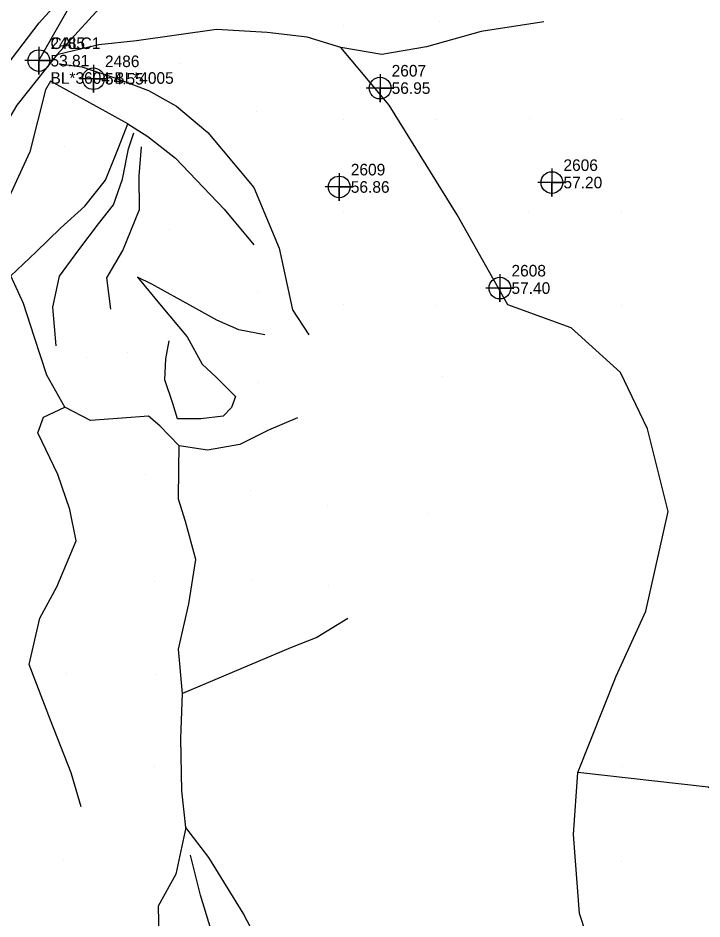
# Model space of a CAD drawing. Extents: x 2062781 to 2066835, y 358981 to 366501.
# Drawn here: x 2065869.4 to 2066017, y 364636.2 to 364830.6 of the extents above; entities that cross this region are included whole.
import ezdxf

# ---------------------------------------------------------------- set-up
doc = ezdxf.new("R2010")
doc.units = 0
for name, color, linetype in [('Exist DTM Breakline', 7, 'Continuous'), ('Exist DTM Breakline Cogo Elevation', 7, 'Continuous'), ('Exist DTM Breakline Cogo Number', 7, 'Continuous'), ('Exist DTM Breakline Cogo Point CELL', 7, 'Continuous'), ('Exist DTM Regular Point CELL', 7, 'Continuous'), ('Exist DTM Regular Point Cogo Elevation', 7, 'Continuous'), ('Exist DTM Regular Point Cogo Number', 7, 'Continuous'), ('Exist Vegetation Woods Line Cogo Comment', 7, 'Continuous'), ('Exist Vegetation Woods Line Cogo Elevation', 7, 'Continuous'), ('Exist Vegetation Woods Line Cogo Number', 7, 'Continuous'), ('Exist Vegetation Woods Line Cogo Point CELL', 7, 'Continuous'), ('PH Exist DTM Breakline', 7, 'Continuous'), ('PH Exist DTM Point', 7, 'Continuous')]:
    doc.layers.add(name, color=color, linetype=linetype)

msp = doc.modelspace()

# ---------------------------------------------------------------- linework, layer by layer
at = {"layer": 'Exist DTM Breakline'}
msp.add_lwpolyline([(2065873.93, 364821.45), (2065902.24, 364871.28), (2065926.06, 364916.76), (2065947.62, 364959.44), (2065971.33, 365009.17), (2065993.9, 365049.82), (2066019.05, 365099.44), (2066039.62, 365148.52), (2066072.34, 365204.05), (2066087.27, 365228.93), (2066099.25, 365280.24), (2066129.66, 365320.06), (2066145.92, 365357.97), (2066159.77, 365397.86)], dxfattribs=at)
at = {"layer": 'Exist DTM Breakline Cogo Point CELL'}
msp.add_lwpolyline([(2065873.93, 364824.45), (2065873.93, 364818.45), (2065873.93, 364821.45), (2065876.93, 364821.45), (2065870.93, 364821.45)], dxfattribs=at)
msp.add_circle((2065873.93, 364821.45), 2.34, dxfattribs=at)
at = {"layer": 'Exist DTM Regular Point CELL'}
for points in [[(2065885.68, 364820.55), (2065885.68, 364814.55), (2065885.68, 364817.55), (2065888.68, 364817.55), (2065882.68, 364817.55)], [(2065947.52, 364818.52), (2065947.52, 364812.52), (2065947.52, 364815.52), (2065950.52, 364815.52), (2065944.52, 364815.52)], [(2065938.71, 364797.18), (2065938.71, 364791.18), (2065938.71, 364794.18), (2065941.71, 364794.18), (2065935.71, 364794.18)], [(2065984.58, 364798.14), (2065984.58, 364792.14), (2065984.58, 364795.14), (2065987.58, 364795.14), (2065981.58, 364795.14)], [(2065973.37, 364775.36), (2065973.37, 364769.36), (2065973.37, 364772.36), (2065976.37, 364772.36), (2065970.37, 364772.36)]]:
    msp.add_lwpolyline(points, dxfattribs=at)
for centre in [(2065885.68, 364817.55), (2065947.52, 364815.52), (2065938.71, 364794.18), (2065984.58, 364795.14), (2065973.37, 364772.36)]:
    msp.add_circle(centre, 2.34, dxfattribs=at)
at = {"layer": 'Exist Vegetation Woods Line Cogo Point CELL'}
msp.add_lwpolyline([(2065873.93, 364824.45), (2065873.93, 364818.45), (2065873.93, 364821.45), (2065876.93, 364821.45), (2065870.93, 364821.45)], dxfattribs=at)
msp.add_circle((2065873.93, 364821.45), 2.34, dxfattribs=at)
at = {"layer": 'PH Exist DTM Breakline'}
for points in [[(2065899.85, 364846.06), (2065886.97, 364832.8), (2065877.81, 364822.72), (2065869.19, 364811.82), (2065858.22, 364793.45), (2065848.64, 364771.18), (2065836.24, 364749.62), (2065826.6, 364727.72), (2065816.13, 364702.31), (2065802.39, 364676.24), (2065787.66, 364653.2), (2065784.06, 364648.09), (2065780.24, 364643.22), (2065773.82, 364636.91), (2065769.3, 364632.58), (2065764.5, 364628.14), (2065758.61, 364624.79), (2065756.78, 364622.95), (2065753.37, 364618.31), (2065750.45, 364614.8), (2065749.27, 364610.28), (2065748.69, 364598.68), (2065747.58, 364591.49)], [(2065873.99, 364829.59), (2065883.16, 364839.8)], [(2065742.57, 364611.17), (2065743.23, 364616.86), (2065745.73, 364621.14), (2065750.72, 364626.26), (2065755.81, 364632.2), (2065762.08, 364638.65), (2065767.26, 364644.4), (2065773.58, 364652.5), (2065782.23, 364665.51), (2065789.22, 364679.11), (2065799.01, 364696.87), (2065805.96, 364710.96), (2065813.82, 364724.29), (2065823.7, 364741.36), (2065833.18, 364756.62), (2065839.52, 364767.98), (2065851.19, 364792.64), (2065862.6, 364814.78), (2065873.99, 364829.59)], [(2065982.83, 364829.81), (2065969.36, 364827.76), (2065957.55, 364824.43), (2065947.88, 364822.77), (2065939.06, 364824.31)], [(2065939.06, 364824.31), (2065931.77, 364826.52), (2065923.17, 364827.49), (2065912.21, 364828.19), (2065895.01, 364825.71), (2065886.89, 364824.87), (2065883.21, 364823.99), (2065877.81, 364822.72)], [(2065996.16, 364620.25), (2065990.53, 364637.37), (2065989.22, 364654.39), (2065990.15, 364667.81), (2065998.43, 364688.62), (2066004.86, 364702.6), (2066009.67, 364724.15), (2066005.19, 364741.98), (2065999.39, 364754.17), (2065988.76, 364763.77), (2065975.08, 364768.73), (2065964.16, 364788.17), (2065949.47, 364811.84), (2065939.06, 364824.31)], [(2065878.31, 364820.75), (2065883.17, 364820.14), (2065890.53, 364817.63), (2065897.6, 364815), (2065903.58, 364811.61), (2065910.39, 364805.96), (2065920.28, 364794.09), (2065925.75, 364780.94), (2065928.62, 364767.65), (2065932.15, 364762.3)], [(2065929.7, 364744.35), (2065923.44, 364741.66), (2065917.24, 364738.6), (2065910.3, 364737.39), (2065904.19, 364738.32), (2065900.01, 364742.61), (2065897.59, 364744.73), (2065891.89, 364744.31), (2065885.09, 364743.78), (2065879.54, 364746.67), (2065875.67, 364753.54), (2065872.9, 364761.93), (2065870.6, 364769.02), (2065867.88, 364774.97), (2065873.34, 364780.17), (2065878.59, 364785.26), (2065883.84, 364790.03), (2065888.33, 364795.68), (2065891.08, 364802.6), (2065893.12, 364807.84), (2065886.39, 364811.55), (2065876.41, 364817.04), (2065875.37, 364815.15), (2065871.97, 364801.78), (2065867.08, 364791.15)], [(2065893.12, 364807.84), (2065897.44, 364805.11), (2065903.37, 364800.43), (2065913.87, 364789.41), (2065920.26, 364781.7)], [(2065877.63, 364759.86), (2065876.96, 364768.21), (2065878.34, 364774.93), (2065882.51, 364780.61), (2065886.8, 364786.24), (2065890.04, 364790.32), (2065891.99, 364795.84), (2065893.27, 364802.38), (2065894.43, 364805.9)], [(2065889.45, 364767.8), (2065888.55, 364774.58), (2065892.04, 364780.44), (2065895.6, 364789.29), (2065895.54, 364796.62), (2065896.06, 364802.87)], [(2065922.7, 364762.25), (2065917.07, 364763.36), (2065912.31, 364765.46), (2065907.15, 364768.3), (2065898.26, 364773.2), (2065895.23, 364774.69), (2065900.33, 364768.54), (2065905.92, 364761.86), (2065909.18, 364755.97), (2065912.2, 364753.1), (2065916.31, 364748.94), (2065915.49, 364746.56), (2065913.65, 364744.7), (2065908.84, 364744.14), (2065903.81, 364744.13), (2065902.82, 364747.48), (2065901.08, 364752.55), (2065901.29, 364757.07), (2065902.04, 364760.97)], [(2065883.05, 364660.36), (2065880.91, 364667.72), (2065876.43, 364679.12), (2065871.84, 364691.09), (2065874.1, 364701.1), (2065877.83, 364707.87), (2065881.94, 364717.81), (2065880.6, 364724.59), (2065878.01, 364732.1), (2065873.68, 364741.12), (2065874.89, 364744.51), (2065879.54, 364746.67)], [(2065904.12, 364733.38), (2065904.19, 364738.32)], [(2065905.62, 364655.94), (2065904.73, 364663.83), (2065904.53, 364675.13), (2065904.94, 364684.87), (2065904.08, 364694.43), (2065906.24, 364704.24), (2065907.75, 364713.8), (2065905.56, 364721.96), (2065904.06, 364726.83), (2065904.12, 364733.38)], [(2065940.58, 364701.01), (2065933.87, 364696.95), (2065928.18, 364694.71), (2065904.94, 364684.87)], [(2066156.46, 364583.64), (2066145.51, 364589.68), (2066126.72, 364600.54), (2066112.61, 364608.32), (2066093.08, 364619.74), (2066073.68, 364631.01), (2066051.66, 364643.15), (2066032.25, 364654.82), (2066018.3, 364664.64), (2065990.15, 364667.81)], [(2065925.86, 364622.41), (2065918.02, 364637.46), (2065910.58, 364649.49), (2065905.62, 364655.94), (2065903.45, 364645.86), (2065899.64, 364638.94), (2065899.78, 364632.15)], [(2065925.31, 364589.98), (2065920.61, 364601.88), (2065917.04, 364614.24), (2065913.95, 364624.34), (2065908.78, 364641.33), (2065906.62, 364649.98)]]:
    msp.add_lwpolyline(points, dxfattribs=at)
at = {"layer": 'PH Exist DTM Point'}
for p, q in [((2065960.29, 364830), (2065960.29, 364830)), ((2065939.72, 364828.94), (2065939.72, 364828.94)), ((2065904.3, 364820.73), (2065904.3, 364820.73)), ((2065920.77, 364810.44), (2065920.77, 364810.44)), ((2065939.57, 364808.66), (2065939.57, 364808.66)), ((2065959.57, 364808.66), (2065959.57, 364808.66)), ((2065979.72, 364808.93), (2065979.72, 364808.93)), ((2065999.57, 364808.66), (2065999.57, 364808.66)), ((2065879.35, 364802.87), (2065879.35, 364802.87)), ((2065939.57, 364788.66), (2065939.57, 364788.66)), ((2065979.57, 364788.66), (2065979.57, 364788.66)), ((2065999.57, 364788.66), (2065999.57, 364788.66)), ((2065902.11, 364785.09), (2065902.11, 364785.09)), ((2065921.07, 364771.41), (2065921.07, 364771.41)), ((2065980.44, 364770.76), (2065980.44, 364770.76)), ((2065939.62, 364768.75), (2065939.62, 364768.75)), ((2065959.6, 364768.68), (2065959.6, 364768.68)), ((2065999.57, 364768.66), (2065999.57, 364768.66)), ((2065893.12, 364758.36), (2065893.12, 364758.36)), ((2065884.27, 364757.47), (2065884.27, 364757.47)), ((2065921.4, 364751.97), (2065921.4, 364751.97)), ((2065960.89, 364753.21), (2065960.89, 364753.21)), ((2065896.89, 364732.06), (2065896.89, 364732.06)), ((2065919.57, 364728.66), (2065919.57, 364728.66)), ((2065936.18, 364725.44), (2065936.18, 364725.44)), ((2065957.82, 364723.73), (2065957.82, 364723.73)), ((2065898.81, 364709.07), (2065898.81, 364709.07)), ((2065920.08, 364709.21), (2065920.08, 364709.21)), ((2065936.44, 364708.17), (2065936.44, 364708.17)), ((2065879.81, 364689.09), (2065879.81, 364689.09)), ((2065899.11, 364688.91), (2065899.11, 364688.91)), ((2065898.79, 364669.09), (2065898.79, 364669.09)), ((2065999.78, 364669.03), (2065999.78, 364669.03)), ((2065879.14, 364648.89), (2065879.14, 364648.89)), ((2065999.57, 364648.66), (2065999.57, 364648.66))]:
    msp.add_line(p, q, dxfattribs=at)

# ---------------------------------------------------------------- texts
at = {"layer": 'Exist DTM Breakline Cogo Elevation'}
msp.add_text('53.81', height=2.5, dxfattribs=at).set_placement((2065876.43, 364820.2))
at = {"layer": 'Exist DTM Breakline Cogo Number'}
msp.add_text('CALC1', height=2.5, dxfattribs=at).set_placement((2065876.43, 364823.95))
at = {"layer": 'Exist DTM Regular Point Cogo Elevation'}
for s, p in [('54.55', (2065888.18, 364816.3)), ('56.95', (2065950.02, 364814.27)), ('56.86', (2065941.21, 364792.93)), ('57.20', (2065987.08, 364793.89)), ('57.40', (2065975.87, 364771.11))]:
    msp.add_text(s, height=2.5, dxfattribs=at).set_placement(p)
at = {"layer": 'Exist DTM Regular Point Cogo Number'}
for s, p in [('2486', (2065888.18, 364820.05)), ('2607', (2065950.02, 364818.02)), ('2609', (2065941.21, 364796.68)), ('2606', (2065987.08, 364797.64)), ('2608', (2065975.87, 364774.86))]:
    msp.add_text(s, height=2.5, dxfattribs=at).set_placement(p)
at = {"layer": 'Exist Vegetation Woods Line Cogo Comment'}
msp.add_text('BL*3604 BL*4005', height=2.5, dxfattribs=at).set_placement((2065876.43, 364816.45))
at = {"layer": 'Exist Vegetation Woods Line Cogo Elevation'}
msp.add_text('53.81', height=2.5, dxfattribs=at).set_placement((2065876.43, 364820.2))
at = {"layer": 'Exist Vegetation Woods Line Cogo Number'}
msp.add_text('2485', height=2.5, dxfattribs=at).set_placement((2065876.43, 364823.95))

doc.saveas('drawing.dxf')
